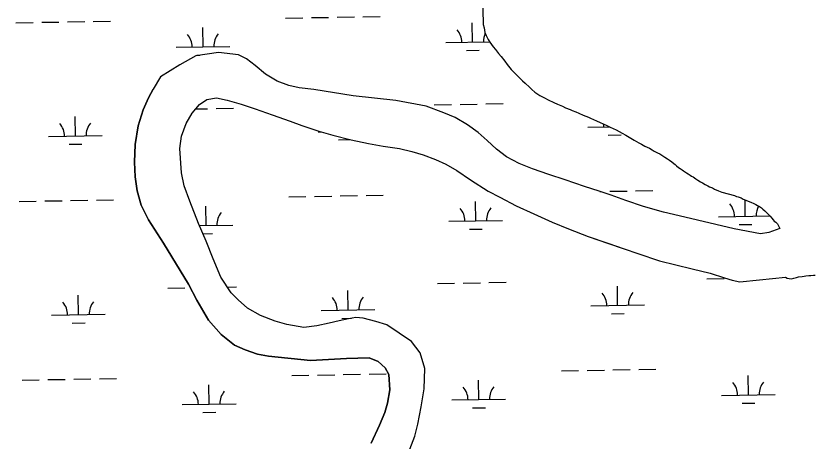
# Model space of a CAD drawing. Extents: x 3887375 to 3925618, y 296674 to 322633.
# Drawn here: x 3893819 to 3895306, y 316956 to 317747 of the extents above; entities that cross this region are included whole.
import ezdxf

# ---------------------------------------------------------------- set-up
doc = ezdxf.new("R2010")
doc.units = 0
doc.layers.add('V-TOPO-SHOR', color=7, linetype='Continuous')
doc.layers.add('V-WETL-SWMP', color=7, linetype='Continuous')

msp = doc.modelspace()

# ---------------------------------------------------------------- linework, layer by layer
at = {"layer": 'V-TOPO-SHOR'}
msp.add_line((3894087.6, 317633.7), (3894074, 317610.9), dxfattribs=at)
for points in [[(3894694.5, 317791.7), (3894692.9, 317786.5), (3894690.3, 317777.7), (3894688.3, 317767.3), (3894687.6, 317760), (3894687.4, 317748.7), (3894687.9, 317741.6), (3894688.4, 317731.2)], [(3894688.4, 317731.2), (3894689.8, 317724.8), (3894691.5, 317716.2), (3894693.5, 317710.7), (3894697.4, 317703.3), (3894700.7, 317698), (3894706.7, 317689.6), (3894710.9, 317684.4), (3894716.9, 317676.9), (3894721.4, 317671.4), (3894728.3, 317662.7), (3894732.8, 317656.8), (3894740.3, 317647.5), (3894746, 317641.6), (3894754.4, 317632.9), (3894761.4, 317626.1), (3894766.2, 317621.7), (3894774.4, 317614.3), (3894778.6, 317610.2), (3894784.6, 317605.2), (3894793.4, 317598.7), (3894802.2, 317594.6), (3894808.9, 317590.8), (3894819.8, 317586), (3894826.5, 317582.9), (3894835.9, 317579.1), (3894841.4, 317576.2), (3894849.9, 317573), (3894854.1, 317570.8), (3894860.5, 317568.6), (3894866, 317566), (3894874.5, 317562.2), (3894884.2, 317558.4), (3894887.9, 317556.5), (3894898.8, 317551.8), (3894906.1, 317548.6), (3894917.3, 317543.5), (3894924.6, 317540.1), (3894935.6, 317534.7), (3894946.8, 317528.7), (3894953.8, 317524.9), (3894962.9, 317519.6), (3894969.2, 317515.8), (3894978, 317510.8), (3894982.9, 317508.3), (3894989.2, 317504.5), (3894997.5, 317500.7), (3895002.9, 317497.5), (3895006.5, 317495.3), (3895012.6, 317492.2), (3895017.2, 317490), (3895022.6, 317486.8), (3895026.3, 317484.3), (3895031.1, 317481.2), (3895034.7, 317478.7), (3895039.6, 317475.6), (3895042.9, 317472.5), (3895045.3, 317470.6), (3895048.3, 317467.8), (3895052, 317464.7), (3895055, 317462.8), (3895058.6, 317460.3), (3895061.3, 317458.4), (3895066.5, 317454.7), (3895069.5, 317453.1)], [(3895240.3, 317351.3), (3895220.1, 317344), (3895204.5, 317341.3), (3895155.2, 317350.6), (3895086.9, 317366.8), (3895042.3, 317377.1), (3895023.9, 317382), (3894986.5, 317392.1), (3894953.7, 317403.2), (3894926.5, 317413.1), (3894904.2, 317420.7), (3894876.7, 317429.7), (3894840.9, 317441.8), (3894810.4, 317451.8), (3894780, 317462.5), (3894755.4, 317472.5), (3894731.8, 317484.7), (3894713, 317499.2), (3894695.7, 317515.2), (3894678.8, 317530), (3894659, 317544.5), (3894635.8, 317557.7), (3894614.8, 317566.9), (3894582, 317579.3), (3894525.8, 317589.4), (3894445.9, 317598.2), (3894372.9, 317610.2), (3894345.6, 317612.9), (3894326.6, 317617.5), (3894304.9, 317625.7), (3894283.1, 317638.9), (3894263.5, 317654.7), (3894247.6, 317667.2), (3894232.9, 317674.3), (3894195.4, 317679.2), (3894153.1, 317672.9), (3894123.8, 317656.2), (3894087.6, 317633.7)], [(3894479.8, 316951.7), (3894495.4, 316985.1), (3894505.4, 317009), (3894510.2, 317026.1), (3894514.2, 317051.1), (3894512.7, 317079.4), (3894505.6, 317092.1), (3894493, 317103.8), (3894475.9, 317110.3), (3894433.7, 317109), (3894366.8, 317105.4), (3894288.8, 317113.9), (3894268.4, 317117.5), (3894245.5, 317125.7), (3894225.5, 317134.3), (3894200.4, 317153.8), (3894176.8, 317180.8), (3894155, 317218.1), (3894139.9, 317247.7), (3894093.3, 317324.2), (3894065, 317367.5), (3894051.9, 317394.7), (3894044.4, 317421.5), (3894040.5, 317447.3), (3894039.3, 317475), (3894040.5, 317507.9), (3894046, 317542.4), (3894055.6, 317572.3), (3894065.2, 317594.8), (3894074, 317610.9)], [(3894159.9, 317582.2), (3894173.9, 317591.2), (3894191.8, 317594.5), (3894211.8, 317590.3), (3894237.7, 317582.6), (3894263.6, 317574.3), (3894295.4, 317562.9), (3894329.2, 317550.9), (3894350.8, 317543), (3894382.6, 317532.6), (3894408.5, 317525.3), (3894442.7, 317516.5), (3894474.5, 317509.4), (3894502.1, 317504.4), (3894532.4, 317500), (3894555.4, 317494.7), (3894576.4, 317488.4), (3894599.3, 317479.8), (3894618.9, 317470.9), (3894638.9, 317459.4), (3894664.9, 317441.6), (3894697.6, 317420.6), (3894719.2, 317409.4), (3894749.6, 317393.8), (3894782.3, 317378.5), (3894816.6, 317362.8), (3894847.1, 317350.8), (3894883.5, 317336.4), (3894919.9, 317323.9), (3894950.3, 317313.6), (3894975.9, 317304.9), (3895016.6, 317291.1), (3895077.3, 317276.4), (3895110.8, 317267.9), (3895137.3, 317259.6), (3895151.8, 317255.1), (3895165.6, 317251.9), (3895202.5, 317255.6), (3895250.7, 317260.8)], [(3894548.3, 316932.6), (3894560.7, 316965), (3894566.6, 316987.3), (3894569.9, 317003.1), (3894572.7, 317019.5), (3894578.5, 317053), (3894579.8, 317090.6), (3894570.7, 317120.1), (3894554.8, 317140.7), (3894508.9, 317172.1), (3894488.2, 317178.3), (3894464.9, 317184.3), (3894451.1, 317185.5), (3894437.5, 317183.4), (3894420, 317179.7), (3894401.8, 317175.1), (3894378.3, 317169.8), (3894354.5, 317166.9), (3894322.7, 317172.7), (3894301.3, 317178.9), (3894273.8, 317189.2), (3894249.3, 317203.1), (3894232.1, 317218.2), (3894219.4, 317231.3), (3894200.1, 317260.9), (3894185.8, 317294.7), (3894172.5, 317327.6), (3894158.2, 317360.7), (3894142.3, 317401.9), (3894131.9, 317431), (3894127, 317454.8), (3894123.4, 317500), (3894126.4, 317523), (3894135.3, 317547), (3894146.5, 317565.9), (3894159.9, 317582.2)], [(3895069.5, 317453.1), (3895073.2, 317450.6), (3895075.9, 317448.7), (3895078.9, 317447.4), (3895084.1, 317444), (3895087.7, 317441.5), (3895092.8, 317438), (3895096.5, 317436.4), (3895101.6, 317433.3), (3895106.2, 317430.5), (3895109.5, 317428.9), (3895114.7, 317426.7), (3895118.6, 317424.8), (3895125.9, 317421.3), (3895132.3, 317418.8), (3895155.8, 317412.9), (3895159.7, 317411), (3895162.8, 317410), (3895168.6, 317408.1), (3895172.2, 317406.2), (3895176.8, 317404.3), (3895181.6, 317402.1), (3895186.5, 317400.2), (3895191.7, 317398), (3895195.6, 317395.8), (3895198.6, 317394.2), (3895202.6, 317392), (3895206.2, 317389.5), (3895208.9, 317387), (3895212.5, 317383.9), (3895215, 317381.7), (3895218.3, 317378.9), (3895222.5, 317374.5), (3895225.5, 317370.8)], [(3895225.5, 317370.8), (3895228.2, 317367.7), (3895230, 317365.2), (3895232.7, 317362.8), (3895236, 317360), (3895240.3, 317351.3)], [(3895250.7, 317260.8), (3895253.8, 317258.9), (3895258, 317258), (3895262, 317257.9), (3895266.3, 317258.8), (3895271.2, 317259.9), (3895275.2, 317261.1), (3895281.7, 317262.2), (3895285.6, 317262.7), (3895289, 317263.3), (3895294.2, 317264.1), (3895297.9, 317264.1), (3895302.8, 317264.3), (3895305.9, 317264.6)]]:
    msp.add_lwpolyline(points, dxfattribs=at)
at = {"layer": 'V-WETL-SWMP'}
for p, q in [((3894320.5, 317742.9), (3894352.5, 317743.5)), ((3894368.5, 317743.8), (3894400.5, 317744.3)), ((3894416.4, 317744.6), (3894448.4, 317745.1)), ((3894464.4, 317745.4), (3894496.4, 317746)), ((3893818.6, 317734.3), (3893850.6, 317734.9)), ((3893866.6, 317735.2), (3893898.6, 317735.7)), ((3893914.6, 317736), (3893946.6, 317736.5)), ((3893962.6, 317736.8), (3893994.6, 317737.4)), ((3894166.8, 317689.6), (3894166.1, 317725.6)), ((3894668.6, 317698.2), (3894668, 317734.2)), ((3894618.6, 317697.3), (3894700.2, 317698.7)), ((3894116.8, 317688.7), (3894216.8, 317690.4)), ((3894656.9, 317682.5), (3894680.9, 317683)), ((3894155, 317673.9), (3894160.6, 317674)), ((3894153.1, 317573.9), (3894175.3, 317574.3)), ((3894191.3, 317574.5), (3894223.3, 317575.1)), ((3894597.2, 317581.5), (3894629.2, 317582)), ((3894645.2, 317582.3), (3894677.2, 317582.9)), ((3894693.2, 317583.1), (3894725.2, 317583.7)), ((3893929.1, 317523.6), (3893928.5, 317559.6)), ((3894380.9, 317531.4), (3894386.7, 317531.4)), ((3894882.8, 317540), (3894923.4, 317540.7)), ((3893879.1, 317522.7), (3893979.1, 317524.5)), ((3894419.2, 317516.6), (3894441, 317516.9)), ((3894921, 317525.2), (3894945, 317525.6)), ((3893917.4, 317508), (3893941.4, 317508.4)), ((3894326.2, 317410.3), (3894358.2, 317410.9)), ((3894374.2, 317411.1), (3894406.2, 317411.7)), ((3894422.2, 317412), (3894454.2, 317412.5)), ((3894470.2, 317412.8), (3894502.1, 317413.3)), ((3894905.6, 317420.3), (3894908, 317420.3)), ((3894924, 317420.6), (3894956, 317421.1)), ((3894972, 317421.4), (3895004, 317422)), ((3893824.3, 317401.7), (3893856.3, 317402.3)), ((3893872.3, 317402.5), (3893904.3, 317403.1)), ((3893920.3, 317403.4), (3893952.3, 317403.9)), ((3893968.3, 317404.2), (3894000.3, 317404.7)), ((3894674.3, 317365.5), (3894673.7, 317401.5)), ((3895176.1, 317374.2), (3895175.6, 317404.8)), ((3894172.5, 317356.9), (3894171.9, 317392.9)), ((3894624.3, 317364.7), (3894724.3, 317366.4)), ((3895126.2, 317373.3), (3895222.1, 317375)), ((3894159.9, 317356.7), (3894222.5, 317357.8)), ((3895164.4, 317358.5), (3895188.4, 317358.9)), ((3894166.5, 317341.4), (3894184.7, 317341.7)), ((3894662.6, 317349.9), (3894686.6, 317350.3)), ((3894602.9, 317248.9), (3894634.9, 317249.4)), ((3894650.9, 317249.7), (3894682.9, 317250.2)), ((3894698.9, 317250.5), (3894730.9, 317251.1)), ((3895104.7, 317257.5), (3895136.7, 317258)), ((3894101.1, 317240.3), (3894133.1, 317240.8)), ((3894212.3, 317242.2), (3894229, 317242.5)), ((3894436.7, 317199.6), (3894436, 317235.6)), ((3894938.5, 317208.2), (3894937.9, 317244.2)), ((3893934.8, 317191), (3893934.2, 317227)), ((3894888.5, 317207.3), (3894988.5, 317209.1)), ((3893884.8, 317190.1), (3893984.8, 317191.8)), ((3894386.7, 317198.7), (3894486.6, 317200.4)), ((3894926.8, 317192.6), (3894950.7, 317193)), ((3893923.1, 317175.3), (3893947.1, 317175.7)), ((3894424.9, 317183.9), (3894443, 317184.3)), ((3894833.7, 317086.3), (3894865.7, 317086.9)), ((3894881.7, 317087.1), (3894913.7, 317087.7)), ((3894929.7, 317088), (3894961.7, 317088.5)), ((3894977.7, 317088.8), (3895009.7, 317089.3)), ((3893830, 317069.1), (3893862, 317069.6)), ((3893878, 317069.9), (3893910, 317070.5)), ((3893926, 317070.7), (3893958, 317071.3)), ((3893974, 317071.6), (3894006, 317072.1)), ((3894331.9, 317077.7), (3894363.9, 317078.2)), ((3894379.9, 317078.5), (3894411.9, 317079.1)), ((3894427.9, 317079.3), (3894459.9, 317079.9)), ((3894475.9, 317080.2), (3894507.9, 317080.7)), ((3894680, 317032.9), (3894679.4, 317068.9)), ((3895181.9, 317041.5), (3895181.2, 317077.5)), ((3894178.2, 317024.3), (3894177.6, 317060.3)), ((3895131.9, 317040.7), (3895231.8, 317042.4)), ((3894128.2, 317023.5), (3894228.2, 317025.2)), ((3894630, 317032.1), (3894730, 317033.8)), ((3895170.1, 317025.9), (3895194.1, 317026.3)), ((3894166.5, 317008.7), (3894190.4, 317009.1)), ((3894668.3, 317017.3), (3894692.3, 317017.7))]:
    msp.add_line(p, q, dxfattribs=at)
for points in [[(3894687.4, 317748.7), (3894687.9, 317741.6), (3894688.4, 317731.2), (3894689.8, 317724.8), (3894691.5, 317716.2), (3894693.5, 317710.7), (3894697.4, 317703.3), (3894700.7, 317698), (3894706.7, 317689.6), (3894710.9, 317684.4), (3894716.9, 317676.9), (3894721.4, 317671.4), (3894728.3, 317662.7), (3894732.8, 317656.8), (3894740.3, 317647.5), (3894746, 317641.6), (3894754.4, 317632.9), (3894761.4, 317626.1), (3894766.2, 317621.7), (3894774.4, 317614.3), (3894778.6, 317610.2), (3894784.6, 317605.2), (3894793.4, 317598.7), (3894802.2, 317594.6), (3894808.9, 317590.8), (3894819.8, 317586), (3894826.5, 317582.9), (3894835.9, 317579.1), (3894841.4, 317576.2), (3894849.9, 317573), (3894854.1, 317570.8), (3894860.5, 317568.6), (3894866, 317566), (3894874.5, 317562.2), (3894884.2, 317558.4), (3894887.9, 317556.5), (3894898.8, 317551.8), (3894906.1, 317548.6), (3894917.3, 317543.5), (3894924.6, 317540.1), (3894935.6, 317534.7), (3894946.8, 317528.7), (3894953.8, 317524.9), (3894962.9, 317519.6), (3894969.2, 317515.8), (3894978, 317510.8), (3894982.9, 317508.3), (3894989.2, 317504.5), (3894997.5, 317500.7), (3895002.9, 317497.5), (3895006.5, 317495.3), (3895012.6, 317492.2), (3895017.2, 317490), (3895022.6, 317486.8), (3895026.3, 317484.3), (3895031.1, 317481.2), (3895034.7, 317478.7), (3895039.6, 317475.6), (3895042.9, 317472.5), (3895045.3, 317470.6), (3895048.3, 317467.8), (3895052, 317464.7), (3895055, 317462.8), (3895058.6, 317460.3), (3895061.3, 317458.4), (3895066.5, 317454.7), (3895069.5, 317453.1), (3895073.2, 317450.6), (3895075.9, 317448.7), (3895078.9, 317447.4)], [(3895078.9, 317447.4), (3895084.1, 317444), (3895087.7, 317441.5), (3895092.8, 317438), (3895096.5, 317436.4), (3895101.6, 317433.3), (3895106.2, 317430.5), (3895109.5, 317428.9), (3895114.7, 317426.7), (3895118.6, 317424.8), (3895125.9, 317421.3), (3895132.3, 317418.8), (3895155.8, 317412.9), (3895159.7, 317411), (3895162.8, 317410), (3895168.6, 317408.1), (3895172.2, 317406.2), (3895176.8, 317404.3), (3895181.6, 317402.1), (3895186.5, 317400.2), (3895191.7, 317398), (3895195.6, 317395.8), (3895198.6, 317394.2), (3895202.6, 317392), (3895206.2, 317389.5), (3895208.9, 317387), (3895212.5, 317383.9), (3895215, 317381.7), (3895218.3, 317378.9), (3895222.5, 317374.5), (3895225.5, 317370.8), (3895228.2, 317367.7), (3895230, 317365.2), (3895232.7, 317362.8), (3895236, 317360), (3895240.3, 317351.3), (3895220.1, 317344), (3895204.5, 317341.3), (3895155.2, 317350.6), (3895086.9, 317366.8), (3895042.3, 317377.1), (3895023.9, 317382), (3894986.5, 317392.1), (3894953.7, 317403.2), (3894926.5, 317413.1), (3894904.2, 317420.7), (3894876.7, 317429.7), (3894840.9, 317441.8), (3894810.4, 317451.8), (3894780, 317462.5), (3894755.4, 317472.5), (3894731.8, 317484.7), (3894713, 317499.2), (3894695.7, 317515.2), (3894678.8, 317530), (3894659, 317544.5), (3894635.8, 317557.7), (3894614.8, 317566.9), (3894582, 317579.3), (3894525.8, 317589.4), (3894445.9, 317598.2), (3894372.9, 317610.2), (3894345.6, 317612.9), (3894326.6, 317617.5), (3894304.9, 317625.7), (3894283.1, 317638.9), (3894263.5, 317654.7), (3894247.6, 317667.2), (3894232.9, 317674.3), (3894195.4, 317679.2), (3894153.1, 317672.9), (3894123.8, 317656.2), (3894087.6, 317633.7), (3894074, 317610.9), (3894065.2, 317594.8), (3894055.6, 317572.3), (3894046, 317542.4), (3894040.5, 317507.9), (3894039.3, 317475), (3894040.5, 317447.3), (3894044.4, 317421.5), (3894051.9, 317394.7), (3894065, 317367.5), (3894093.3, 317324.2), (3894139.9, 317247.7), (3894155, 317218.1), (3894176.8, 317180.8), (3894200.4, 317153.8), (3894225.5, 317134.3), (3894245.5, 317125.7), (3894268.4, 317117.5), (3894288.8, 317113.9), (3894366.8, 317105.4), (3894433.7, 317109), (3894475.9, 317110.3), (3894493, 317103.8), (3894505.6, 317092.1), (3894512.7, 317079.4), (3894514.2, 317051.1), (3894510.2, 317026.1), (3894505.4, 317009)], [(3894548.3, 316932.6), (3894560.7, 316965), (3894566.6, 316987.3), (3894569.9, 317003.1), (3894572.7, 317019.5), (3894578.5, 317053), (3894579.8, 317090.6), (3894570.7, 317120.1), (3894554.8, 317140.7), (3894508.9, 317172.1), (3894488.2, 317178.3), (3894464.9, 317184.3), (3894451.1, 317185.5), (3894437.5, 317183.4), (3894420, 317179.7), (3894401.8, 317175.1), (3894378.3, 317169.8), (3894354.5, 317166.9), (3894322.7, 317172.7), (3894301.3, 317178.9), (3894273.8, 317189.2), (3894249.3, 317203.1), (3894232.1, 317218.2), (3894219.4, 317231.3), (3894200.1, 317260.9), (3894185.8, 317294.7), (3894172.5, 317327.6), (3894158.2, 317360.7), (3894142.3, 317401.9), (3894131.9, 317431), (3894127, 317454.8), (3894123.4, 317500), (3894126.4, 317523), (3894135.3, 317547), (3894146.5, 317565.9), (3894159.9, 317582.2), (3894173.9, 317591.2), (3894191.8, 317594.5), (3894211.8, 317590.3), (3894237.7, 317582.6), (3894263.6, 317574.3), (3894295.4, 317562.9), (3894329.2, 317550.9), (3894350.8, 317543), (3894382.6, 317532.6), (3894408.5, 317525.3), (3894442.7, 317516.5), (3894474.5, 317509.4), (3894502.1, 317504.4), (3894532.4, 317500), (3894555.4, 317494.7), (3894576.4, 317488.4), (3894599.3, 317479.8), (3894618.9, 317470.9), (3894638.9, 317459.4), (3894664.9, 317441.6), (3894697.6, 317420.6), (3894719.2, 317409.4), (3894749.6, 317393.8), (3894782.3, 317378.5), (3894816.6, 317362.8), (3894847.1, 317350.8), (3894883.5, 317336.4)], [(3894883.5, 317336.4), (3894919.8, 317323.9), (3894950.3, 317313.6), (3894975.9, 317304.9), (3895016.6, 317291.1), (3895077.3, 317276.4), (3895110.8, 317267.9), (3895137.3, 317259.6), (3895151.8, 317255.1), (3895165.6, 317251.9), (3895202.5, 317255.6), (3895250.7, 317260.8), (3895253.8, 317258.9), (3895258, 317258), (3895262, 317257.9), (3895266.3, 317258.8), (3895271.2, 317259.9), (3895275.2, 317261.1), (3895281.7, 317262.2), (3895285.6, 317262.7), (3895289, 317263.3), (3895294.2, 317264.1), (3895297.9, 317264.1), (3895302.8, 317264.3), (3895305.9, 317264.6)], [(3894505.4, 317009), (3894495.4, 316985.1), (3894479.8, 316951.7)]]:
    msp.add_lwpolyline(points, dxfattribs=at)
for centre, start, end in [((3894111.5, 317689.1), 0.2115, 41.7552), ((3894222, 317691), 140.2115, 181.7552), ((3894613.4, 317697.7), 0.2115, 41.7552), ((3894723.8, 317699.6), 154.4916, 181.7552), ((3893873.9, 317523.1), 0.2115, 41.7552), ((3893984.3, 317525), 140.2115, 181.7552), ((3894877.5, 317540.4), 0.2115, 8.8617), ((3895120.9, 317373.7), 0.2115, 41.7552), ((3894227.7, 317358.4), 140.2115, 181.7552), ((3894619.1, 317365.1), 0.2115, 41.7552), ((3894729.5, 317367), 140.2115, 181.7552), ((3895231.4, 317375.6), 150.3773, 181.7552), ((3894993.7, 317209.6), 140.2115, 181.7552), ((3894381.4, 317199.1), 0.2115, 41.7552), ((3894491.9, 317201), 140.2115, 181.7552), ((3894883.2, 317207.7), 0.2115, 41.7552), ((3893879.6, 317190.5), 0.2115, 41.7552), ((3893990, 317192.4), 140.2115, 181.7552), ((3894624.8, 317032.4), 0.2115, 41.7552), ((3894735.2, 317034.3), 140.2115, 181.7552), ((3895126.6, 317041.1), 0.2115, 41.7552), ((3895237.1, 317043), 140.2115, 181.7552), ((3894122.9, 317023.8), 0.2115, 41.7552), ((3894233.4, 317025.7), 140.2115, 181.7552)]:
    msp.add_arc(centre, 35.2, start, end, dxfattribs=at)

doc.saveas('drawing.dxf')
